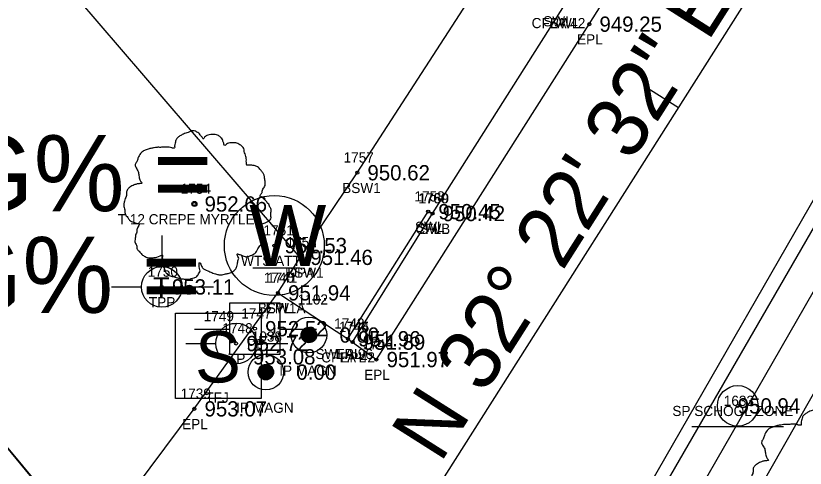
# Model space of a CAD drawing. Extents: x 1575382 to 1578175, y 1099175 to 1101955.
# Drawn here: x 1576403 to 1576480.6, y 1099648.7 to 1099693.2 of the extents above; entities that cross this region are included whole.
import ezdxf

# ---------------------------------------------------------------- set-up
doc = ezdxf.new("R2010")
doc.units = 0
for name, color, linetype in [('RD_EX_BldgApp', 7, 'Continuous'), ('RD_EX_BldgApp_txCode', 7, 'Continuous'), ('RD_EX_Conc', 7, 'Continuous'), ('RD_EX_Conc_txCode', 7, 'Continuous'), ('RD_EX_Driveway', 7, 'Continuous'), ('RD_EX_Driveway_txCode', 7, 'Continuous'), ('RD_EX_DV_Prop_txCode', 7, 'Continuous'), ('RD_EX_DV_PropPin', 7, 'Continuous'), ('RD_EX_RailRoad', 7, 'Continuous'), ('RD_EX_Road', 7, 'Continuous'), ('RD_EX_Road_txCode', 7, 'Continuous'), ('RD_EX_SU_Pole', 7, 'Continuous'), ('RD_EX_TX_BldgApp_ELEV', 7, 'Continuous'), ('RD_EX_TX_Conc_ELEV', 7, 'Continuous'), ('RD_EX_TX_Driveway_ELEV', 7, 'Continuous'), ('RD_EX_TX_DV_Prop_ELEV', 7, 'Continuous'), ('RD_EX_TX_Road_ELEV', 7, 'Continuous'), ('RD_EX_TX_UT_ELEV', 7, 'Continuous'), ('RD_EX_TX_VEG_ELEV', 7, 'Continuous'), ('RD_EX_UT', 7, 'Continuous'), ('RD_EX_UT_txCode', 7, 'Continuous'), ('RD_EX_VEG', 7, 'Continuous'), ('RD_EX_VEG_txCode', 7, 'Continuous'), ('RD_HC_Cl', 7, 'Continuous'), ('RD_HC_Data', 7, 'Continuous'), ('RD_HC_Data_Tic', 7, 'Continuous'), ('RD_HC_Survey_ELEV', 7, 'Continuous'), ('RD_SMD_Locator', 7, 'Continuous')]:
    doc.layers.add(name, color=color, linetype=linetype)

msp = doc.modelspace()

# ---------------------------------------------------------------- linework, layer by layer
at = {"layer": 'RD_EX_BldgApp'}
msp.add_line((1576469.437, 1099652.846), (1576478.437, 1099652.846), dxfattribs=at)
msp.add_circle((1576473.954, 1099654.87), 2, dxfattribs=at)
at = {"layer": 'RD_EX_Conc'}
msp.add_line((1576436.12, 1099661.139), (1576443.967, 1099673.784), dxfattribs=at)
for points in [[(1576435.656, 1099661.474), (1576443.54, 1099673.971), (1576443.967, 1099673.784), (1576456.789, 1099694.011), (1576456.136, 1099694.189), (1576458.579, 1099697.756), (1576467.893, 1099712.415), (1576470.317, 1099716.023), (1576470.739, 1099715.714), (1576484.32, 1099737.29), (1576483.809, 1099737.744), (1576485.99, 1099741.103), (1576511.433, 1099781.007), (1576536.528, 1099821.053), (1576540.607, 1099827.591), (1576541.129, 1099827.372), (1576542.918, 1099831.854), (1576542.872, 1099835.118), (1576541.329, 1099839.594)], [(1576450.235, 1099618.334), (1576484.555, 1099677.797), (1576510.13, 1099721.55), (1576536.538, 1099763.936), (1576563.693, 1099807.111), (1576571.964, 1099817.021), (1576576.776, 1099820.054)], [(1576453.647, 1099622.737), (1576455.839, 1099621.557), (1576487.037, 1099675.928), (1576513, 1099720.16), (1576539.031, 1099761.823), (1576566.502, 1099805.381), (1576570.901, 1099812.602)], [(1576460.327, 1099619.053), (1576491.046, 1099673.036), (1576516.278, 1099716.119), (1576543.314, 1099759.418), (1576570.496, 1099802.589), (1576575.596, 1099809.118)], [(1576428.781, 1099665.98), (1576430.967, 1099669.475), (1576436.576, 1099677.796), (1576451.872, 1099701.445), (1576452.14, 1099701.904), (1576461.492, 1099716.633), (1576461.865, 1099717.2), (1576479.596, 1099744.706), (1576479.959, 1099745.231), (1576504.222, 1099782.434), (1576509.776, 1099791.567)]]:
    msp.add_lwpolyline(points, dxfattribs=at)
at = {"layer": 'RD_EX_Driveway'}
msp.add_line((1576430.967, 1099669.475), (1576396.226, 1099709.965), dxfattribs=at)
at = {"layer": 'RD_EX_DV_PropPin'}
for p, q in [((1576431.407, 1099661.203), (1576431.407, 1099662.472)), ((1576431.442, 1099661.181), (1576431.442, 1099662.494)), ((1576431.477, 1099661.162), (1576431.477, 1099662.513)), ((1576431.512, 1099661.144), (1576431.512, 1099662.53)), ((1576431.547, 1099661.13), (1576431.547, 1099662.545)), ((1576431.582, 1099661.117), (1576431.582, 1099662.558)), ((1576431.617, 1099661.106), (1576431.617, 1099662.569)), ((1576431.652, 1099661.097), (1576431.652, 1099662.578)), ((1576431.687, 1099661.089), (1576431.687, 1099662.585)), ((1576431.722, 1099661.083), (1576431.722, 1099662.591)), ((1576431.757, 1099661.079), (1576431.757, 1099662.595)), ((1576431.792, 1099661.077), (1576431.792, 1099662.597)), ((1576431.827, 1099661.076), (1576431.827, 1099662.598)), ((1576431.862, 1099661.077), (1576431.862, 1099662.597)), ((1576431.897, 1099661.079), (1576431.897, 1099662.595)), ((1576431.932, 1099661.083), (1576431.932, 1099662.591)), ((1576431.967, 1099661.089), (1576431.967, 1099662.585)), ((1576432.002, 1099661.097), (1576432.002, 1099662.578)), ((1576432.037, 1099661.106), (1576432.037, 1099662.569)), ((1576432.072, 1099661.117), (1576432.072, 1099662.558)), ((1576432.107, 1099661.13), (1576432.107, 1099662.545)), ((1576432.142, 1099661.144), (1576432.142, 1099662.53)), ((1576432.177, 1099661.162), (1576432.177, 1099662.513)), ((1576432.212, 1099661.181), (1576432.212, 1099662.494)), ((1576432.247, 1099661.203), (1576432.247, 1099662.472)), ((1576431.092, 1099661.641), (1576431.092, 1099662.033)), ((1576431.127, 1099661.539), (1576431.127, 1099662.135)), ((1576431.162, 1099661.468), (1576431.162, 1099662.207)), ((1576431.197, 1099661.411), (1576431.197, 1099662.264)), ((1576431.232, 1099661.363), (1576431.232, 1099662.311)), ((1576431.267, 1099661.322), (1576431.267, 1099662.352)), ((1576431.302, 1099661.286), (1576431.302, 1099662.388)), ((1576431.337, 1099661.255), (1576431.337, 1099662.419)), ((1576431.372, 1099661.227), (1576431.372, 1099662.447)), ((1576432.282, 1099661.227), (1576432.282, 1099662.447)), ((1576432.317, 1099661.255), (1576432.317, 1099662.419)), ((1576432.352, 1099661.286), (1576432.352, 1099662.388)), ((1576432.387, 1099661.322), (1576432.387, 1099662.352)), ((1576432.422, 1099661.363), (1576432.422, 1099662.311)), ((1576432.457, 1099661.411), (1576432.457, 1099662.264)), ((1576432.492, 1099661.468), (1576432.492, 1099662.207)), ((1576432.527, 1099661.539), (1576432.527, 1099662.135)), ((1576432.562, 1099661.641), (1576432.562, 1099662.033)), ((1576426.965, 1099657.762), (1576426.965, 1099658.615)), ((1576427, 1099657.715), (1576427, 1099658.663)), ((1576427.035, 1099657.674), (1576427.035, 1099658.704)), ((1576427.07, 1099657.638), (1576427.07, 1099658.739)), ((1576427.105, 1099657.607), (1576427.105, 1099658.771)), ((1576427.14, 1099657.579), (1576427.14, 1099658.799)), ((1576427.175, 1099657.554), (1576427.175, 1099658.823)), ((1576427.21, 1099657.532), (1576427.21, 1099658.845)), ((1576427.245, 1099657.513), (1576427.245, 1099658.864)), ((1576427.28, 1099657.496), (1576427.28, 1099658.881)), ((1576427.315, 1099657.481), (1576427.315, 1099658.896)), ((1576427.35, 1099657.468), (1576427.35, 1099658.909)), ((1576427.385, 1099657.457), (1576427.385, 1099658.92)), ((1576427.42, 1099657.448), (1576427.42, 1099658.929)), ((1576427.455, 1099657.441), (1576427.455, 1099658.937)), ((1576427.49, 1099657.435), (1576427.49, 1099658.942)), ((1576427.525, 1099657.431), (1576427.525, 1099658.946)), ((1576427.56, 1099657.428), (1576427.56, 1099658.949)), ((1576427.595, 1099657.428), (1576427.595, 1099658.95)), ((1576427.63, 1099657.428), (1576427.63, 1099658.949)), ((1576427.665, 1099657.431), (1576427.665, 1099658.946)), ((1576427.7, 1099657.435), (1576427.7, 1099658.942)), ((1576427.735, 1099657.441), (1576427.735, 1099658.937)), ((1576427.77, 1099657.448), (1576427.77, 1099658.929)), ((1576427.805, 1099657.457), (1576427.805, 1099658.92)), ((1576427.84, 1099657.468), (1576427.84, 1099658.909)), ((1576427.875, 1099657.481), (1576427.875, 1099658.896)), ((1576427.91, 1099657.496), (1576427.91, 1099658.881)), ((1576427.945, 1099657.513), (1576427.945, 1099658.864)), ((1576427.98, 1099657.532), (1576427.98, 1099658.845)), ((1576428.015, 1099657.554), (1576428.015, 1099658.823)), ((1576428.05, 1099657.579), (1576428.05, 1099658.799)), ((1576428.085, 1099657.607), (1576428.085, 1099658.771)), ((1576428.12, 1099657.638), (1576428.12, 1099658.739)), ((1576428.155, 1099657.674), (1576428.155, 1099658.704)), ((1576428.19, 1099657.715), (1576428.19, 1099658.663)), ((1576428.225, 1099657.762), (1576428.225, 1099658.615)), ((1576426.86, 1099657.993), (1576426.86, 1099658.385)), ((1576426.895, 1099657.891), (1576426.895, 1099658.487)), ((1576426.93, 1099657.819), (1576426.93, 1099658.558)), ((1576428.26, 1099657.819), (1576428.26, 1099658.558)), ((1576428.295, 1099657.891), (1576428.295, 1099658.487)), ((1576428.33, 1099657.993), (1576428.33, 1099658.385))]:
    msp.add_line(p, q, dxfattribs=at)
for centre, radius in [((1576431.827, 1099661.837), 1.75), ((1576431.827, 1099661.837), 0.761), ((1576427.595, 1099658.189), 1.75), ((1576427.595, 1099658.189), 0.761)]:
    msp.add_circle(centre, radius, dxfattribs=at)
at = {"layer": 'RD_EX_RailRoad'}
msp.add_lwpolyline([(1576586.778, 1099428.105), (1576554.904, 1099466.707), (1576523.695, 1099504.276), (1576490.272, 1099544.766), (1576459.306, 1099582.088), (1576445.84, 1099598.336), (1576409.987, 1099641.437), (1576367.438, 1099692.664), (1576334.672, 1099732.084), (1576298.682, 1099775.456), (1576256.762, 1099825.945)], dxfattribs=at)
at = {"layer": 'RD_EX_Road'}
for points in [[(1576217.778, 1099763.81), (1576263.481, 1099736.456), (1576283.453, 1099724.575), (1576282.377, 1099722.879), (1576302.495, 1099710.797), (1576345.462, 1099684.213), (1576368.618, 1099668.357), (1576383.763, 1099654.936), (1576386.093, 1099656.794), (1576408.063, 1099639.915), (1576408.063, 1099639.915), (1576411.911, 1099642.96), (1576420.57, 1099654.577), (1576428.781, 1099665.98), (1576435.656, 1099661.474), (1576436.12, 1099661.139), (1576438.458, 1099659.425), (1576459.371, 1099692.406), (1576486.603, 1099735.591), (1576512.848, 1099776.73), (1576539.458, 1099818.98), (1576543.778, 1099825.474), (1576541.419, 1099827.154), (1576542.918, 1099831.854)], [(1576450.235, 1099618.334), (1576449.119, 1099618.925), (1576483.24, 1099678.307), (1576508.192, 1099720.981), (1576535.391, 1099764.557), (1576562.556, 1099807.864), (1576568.652, 1099815.292), (1576571.434, 1099817.501), (1576576.559, 1099821.017), (1576582.034, 1099822.664), (1576588.157, 1099823.791), (1576596.806, 1099822.845), (1576604.563, 1099819.901), (1576624.361, 1099808.149), (1576638.145, 1099802.713)]]:
    msp.add_lwpolyline(points, dxfattribs=at)
at = {"layer": 'RD_EX_SU_Pole'}
msp.add_lwpolyline([(1576418.721, 1099655.58), (1576418.721, 1099663.98), (1576427.121, 1099663.98), (1576427.121, 1099655.58)], close=True, dxfattribs=at)
msp.add_circle((1576422.834, 1099659.693), 0.15, dxfattribs=at)
at = {"layer": 'RD_EX_UT'}
for p, q in [((1576417.37, 1099671.637), (1576417.37, 1099668.568)), ((1576426.302, 1099668.428), (1576430.931, 1099668.428)), ((1576412.439, 1099666.583), (1576415.37, 1099666.583)), ((1576419.37, 1099666.583), (1576422.439, 1099666.583)), ((1576429.016, 1099664.97), (1576424.016, 1099664.97)), ((1576424.016, 1099664.97), (1576424.016, 1099659.97)), ((1576429.016, 1099659.97), (1576429.016, 1099664.97)), ((1576420.585, 1099662.407), (1576424.054, 1099662.407)), ((1576428.945, 1099662.407), (1576432.585, 1099662.407)), ((1576419.743, 1099661.018), (1576422.674, 1099661.018)), ((1576426.673, 1099661.018), (1576429.743, 1099661.018)), ((1576424.016, 1099659.97), (1576429.016, 1099659.97))]:
    msp.add_line(p, q, dxfattribs=at)
for centre, radius in [((1576428.43, 1099670.636), 4.908), ((1576417.37, 1099666.568), 2), ((1576424.674, 1099661.003), 2)]:
    msp.add_circle(centre, radius, dxfattribs=at)
at = {"layer": 'RD_EX_VEG'}
for centre, radius in [((1576420.575, 1099674.723), 0.25), ((1576420.562, 1099674.704), 0.0001)]:
    msp.add_circle(centre, radius, dxfattribs=at)
for points in [[(1576420.707, 1099681.891), (1576420.407, 1099681.916), (1576420.082, 1099681.816), (1576419.832, 1099681.716), (1576419.607, 1099681.641), (1576419.382, 1099681.541), (1576419.082, 1099681.366), (1576418.857, 1099681.166), (1576418.732, 1099680.916), (1576418.682, 1099680.691), (1576418.632, 1099680.416), (1576418.632, 1099680.241), (1576418.508, 1099680.216), (1576418.358, 1099680.241), (1576418.108, 1099680.316), (1576417.858, 1099680.316), (1576417.608, 1099680.316), (1576417.258, 1099680.291), (1576416.908, 1099680.291), (1576416.633, 1099680.241), (1576416.308, 1099680.191), (1576415.934, 1099680.066), (1576415.584, 1099679.941), (1576415.284, 1099679.691), (1576415.034, 1099679.217), (1576414.909, 1099678.867), (1576414.759, 1099678.617), (1576414.909, 1099678.167), (1576415.084, 1099677.817), (1576415.109, 1099677.617), (1576415.184, 1099677.193), (1576415.284, 1099676.968), (1576415.409, 1099676.768), (1576415.334, 1099676.743), (1576414.959, 1099676.693), (1576414.659, 1099676.593), (1576414.234, 1099676.368), (1576414.009, 1099676.143), (1576413.909, 1099675.818), (1576413.885, 1099675.468), (1576413.785, 1099675.268), (1576413.71, 1099674.994), (1576413.685, 1099674.919), (1576413.635, 1099674.594), (1576413.735, 1099674.144), (1576413.76, 1099673.794), (1576413.885, 1099673.569), (1576414.034, 1099673.394), (1576414.209, 1099673.144), (1576414.609, 1099672.919), (1576414.934, 1099672.819), (1576415.134, 1099672.795), (1576414.959, 1099672.295), (1576414.909, 1099671.945), (1576414.784, 1099671.545), (1576414.784, 1099671.47), (1576414.734, 1099670.995), (1576414.884, 1099670.67), (1576414.959, 1099670.296), (1576415.134, 1099670.071), (1576415.409, 1099669.771), (1576415.734, 1099669.546), (1576416.234, 1099669.421), (1576416.633, 1099669.446), (1576417.208, 1099669.621), (1576417.458, 1099669.696), (1576417.433, 1099669.521), (1576417.458, 1099669.146), (1576417.458, 1099668.721), (1576417.608, 1099668.396), (1576417.708, 1099668.122), (1576417.858, 1099667.872), (1576418.183, 1099667.647), (1576418.582, 1099667.572), (1576419.007, 1099667.422), (1576419.457, 1099667.347), (1576419.957, 1099667.322), (1576420.557, 1099667.472), (1576420.831, 1099667.597), (1576420.931, 1099667.772), (1576421.131, 1099668.147), (1576421.081, 1099668.371), (1576421.106, 1099668.971), (1576421.206, 1099668.796), (1576421.381, 1099668.446), (1576421.881, 1099668.147), (1576422.281, 1099667.972), (1576422.756, 1099667.822), (1576423.056, 1099667.747), (1576423.53, 1099667.822), (1576423.905, 1099667.897), (1576424.28, 1099668.022), (1576424.58, 1099668.296), (1576424.755, 1099668.571), (1576424.805, 1099668.846), (1576424.88, 1099669.221), (1576424.93, 1099669.396)], [(1576424.93, 1099669.396), (1576424.855, 1099669.571), (1576424.805, 1099669.821), (1576424.88, 1099669.796), (1576425.055, 1099669.746), (1576425.33, 1099669.621), (1576425.554, 1099669.546), (1576425.879, 1099669.571), (1576426.154, 1099669.671), (1576426.604, 1099669.946), (1576426.879, 1099670.421), (1576427.154, 1099670.82), (1576427.229, 1099671.145), (1576427.179, 1099671.37), (1576427.154, 1099671.87), (1576426.954, 1099672.12), (1576426.904, 1099672.245), (1576426.804, 1099672.645), (1576426.879, 1099672.695), (1576427.154, 1099672.745), (1576427.529, 1099672.869), (1576427.803, 1099672.994), (1576428.028, 1099673.169), (1576428.103, 1099673.394), (1576428.078, 1099673.794), (1576428.128, 1099674.194), (1576428.053, 1099674.344), (1576427.953, 1099674.494), (1576427.878, 1099674.694), (1576427.728, 1099674.844), (1576427.629, 1099674.994), (1576427.529, 1099675.093), (1576427.404, 1099675.243), (1576427.229, 1099675.368), (1576427.079, 1099675.418), (1576427.029, 1099675.568), (1576427.179, 1099675.768), (1576427.229, 1099675.868), (1576427.254, 1099676.093), (1576427.479, 1099676.443), (1576427.529, 1099676.843), (1576427.479, 1099677.268), (1576427.429, 1099677.542), (1576427.279, 1099677.817), (1576427.079, 1099678.067), (1576426.954, 1099678.242), (1576426.779, 1099678.367), (1576426.454, 1099678.492), (1576426.204, 1099678.542), (1576425.854, 1099678.542), (1576425.654, 1099678.592), (1576425.679, 1099678.642), (1576425.679, 1099678.792), (1576425.679, 1099679.067), (1576425.604, 1099679.517), (1576425.454, 1099680.016), (1576425.454, 1099680.041), (1576425.354, 1099680.291), (1576425.13, 1099680.491), (1576424.955, 1099680.591), (1576424.755, 1099680.716), (1576424.505, 1099680.741), (1576424.205, 1099680.741), (1576423.93, 1099680.691), (1576423.73, 1099680.591), (1576423.555, 1099680.466), (1576423.48, 1099680.616), (1576423.38, 1099680.916), (1576423.33, 1099681.066), (1576423.18, 1099681.241), (1576422.956, 1099681.441), (1576422.506, 1099681.566), (1576421.881, 1099681.491), (1576421.581, 1099681.291), (1576421.431, 1099681.116), (1576421.381, 1099681.241), (1576421.181, 1099681.441), (1576421.081, 1099681.616), (1576420.906, 1099681.741), (1576420.757, 1099681.841), (1576420.657, 1099681.891)], [(1576482.255, 1099654.633), (1576481.955, 1099654.658), (1576481.631, 1099654.558), (1576481.381, 1099654.458), (1576481.156, 1099654.383), (1576480.931, 1099654.283), (1576480.631, 1099654.108), (1576480.406, 1099653.908), (1576480.281, 1099653.658), (1576480.231, 1099653.433), (1576480.181, 1099653.158), (1576480.181, 1099652.983), (1576480.056, 1099652.958), (1576479.906, 1099652.983), (1576479.656, 1099653.058), (1576479.407, 1099653.058), (1576479.157, 1099653.058), (1576478.807, 1099653.033), (1576478.457, 1099653.033), (1576478.182, 1099652.983), (1576477.857, 1099652.933), (1576477.482, 1099652.808), (1576477.133, 1099652.683), (1576476.833, 1099652.434), (1576476.583, 1099651.959), (1576476.458, 1099651.609), (1576476.308, 1099651.359), (1576476.458, 1099650.909), (1576476.633, 1099650.559), (1576476.658, 1099650.359), (1576476.733, 1099649.935), (1576476.833, 1099649.71), (1576476.958, 1099649.51), (1576476.883, 1099649.485), (1576476.508, 1099649.435), (1576476.208, 1099649.335), (1576475.783, 1099649.11), (1576475.558, 1099648.885), (1576475.458, 1099648.56), (1576475.433, 1099648.21), (1576475.333, 1099648.011), (1576475.258, 1099647.736), (1576475.233, 1099647.661), (1576475.183, 1099647.336), (1576475.283, 1099646.886), (1576475.308, 1099646.536), (1576475.433, 1099646.311), (1576475.583, 1099646.136), (1576475.758, 1099645.886), (1576476.158, 1099645.662), (1576476.483, 1099645.562), (1576476.683, 1099645.537), (1576476.508, 1099645.037), (1576476.458, 1099644.687), (1576476.333, 1099644.287), (1576476.333, 1099644.212), (1576476.283, 1099643.737), (1576476.433, 1099643.412), (1576476.508, 1099643.038), (1576476.683, 1099642.813), (1576476.958, 1099642.513), (1576477.282, 1099642.288), (1576477.782, 1099642.163), (1576478.182, 1099642.188), (1576478.757, 1099642.363), (1576479.007, 1099642.438), (1576478.982, 1099642.263), (1576479.007, 1099641.888), (1576479.007, 1099641.463), (1576479.157, 1099641.139), (1576479.257, 1099640.864), (1576479.407, 1099640.614), (1576479.731, 1099640.389), (1576480.131, 1099640.314), (1576480.556, 1099640.164), (1576481.006, 1099640.089), (1576481.506, 1099640.064), (1576482.105, 1099640.214), (1576482.38, 1099640.339), (1576482.48, 1099640.514), (1576482.68, 1099640.889), (1576482.63, 1099641.114), (1576482.655, 1099641.713), (1576482.755, 1099641.538), (1576482.93, 1099641.188), (1576483.43, 1099640.889), (1576483.83, 1099640.714), (1576484.304, 1099640.564), (1576484.604, 1099640.489), (1576485.079, 1099640.564), (1576485.454, 1099640.639), (1576485.829, 1099640.764), (1576486.129, 1099641.039), (1576486.304, 1099641.313), (1576486.354, 1099641.588), (1576486.428, 1099641.963), (1576486.478, 1099642.138)]]:
    msp.add_spline(points, degree=3, dxfattribs=at)
at = {"layer": 'RD_HC_Cl'}
for p, q in [((1576594.9, 1099418.511), (1576256.801, 1099825.977)), ((1576414.585, 1099599.722), (1576509.375, 1099749.228))]:
    msp.add_line(p, q, dxfattribs=at)
at = {"layer": 'RD_HC_Data_Tic'}
msp.add_line((1576468.132, 1099684.178), (1576464.754, 1099686.32), dxfattribs=at)
at = {"layer": 'RD_SMD_Locator'}
for centre in [(1576459.371, 1099692.406), (1576436.576, 1099677.796), (1576420.575, 1099674.723), (1576443.54, 1099673.971), (1576443.967, 1099673.784), (1576443.967, 1099673.784), (1576428.43, 1099670.636), (1576430.967, 1099669.475), (1576430.967, 1099669.475), (1576417.37, 1099666.568), (1576428.781, 1099665.98), (1576428.781, 1099665.98), (1576426.525, 1099662.461), (1576431.827, 1099661.837), (1576424.674, 1099661.003), (1576435.656, 1099661.474), (1576435.656, 1099661.474), (1576436.12, 1099661.139), (1576436.12, 1099661.139), (1576438.458, 1099659.425), (1576427.595, 1099658.189), (1576420.57, 1099654.577), (1576473.954, 1099654.87)]:
    msp.add_circle(centre, 0.15, dxfattribs=at)

# ---------------------------------------------------------------- texts
at = {"layer": 'RD_EX_BldgApp_txCode'}
for s, p in [('1633', (1576472.584, 1099654.87)), ('SP SCHOOL ZONE', (1576467.533, 1099653.87))]:
    msp.add_text(s, height=1, dxfattribs=at).set_placement(p)
at = {"layer": 'RD_EX_Conc_txCode'}
for s, p in [('CFLA 42', (1576453.71, 1099692.011)), ('SWL', (1576454.844, 1099692.189)), ('SWL', (1576455.498, 1099692.011)), ('1757', (1576435.23, 1099678.796)), ('BSW1', (1576435.096, 1099675.796)), ('1758', (1576442.194, 1099674.971)), ('1760', (1576442.558, 1099674.784)), ('1759', (1576442.621, 1099674.784)), ('SWL', (1576442.249, 1099671.971)), ('CFLB', (1576442.29, 1099671.784)), ('SWL', (1576442.676, 1099671.784)), ('1752', (1576429.62, 1099670.475)), ('1741', (1576427.718, 1099666.98)), ('BSW1', (1576429.486, 1099667.475)), ('BSW1A', (1576426.812, 1099663.98)), ('1743', (1576434.31, 1099662.474)), ('1744', (1576434.774, 1099662.139)), ('SWLA 96', (1576432.467, 1099659.474)), ('CFLA 42', (1576433.041, 1099659.139))]:
    msp.add_text(s, height=1, dxfattribs=at).set_placement(p)
at = {"layer": 'RD_EX_Driveway_txCode'}
for s, p in [('1753', (1576429.62, 1099670.475)), ('DPA', (1576429.699, 1099667.475))]:
    msp.add_text(s, height=1, dxfattribs=at).set_placement(p)
at = {"layer": 'RD_EX_DV_Prop_txCode'}
for s, p in [('1102', (1576430.725, 1099664.837)), ('1038', (1576426.209, 1099661.189)), ('IP MAGN', (1576428.914, 1099657.837)), ('IP MAGN', (1576424.682, 1099654.189))]:
    msp.add_text(s, height=1, dxfattribs=at).set_placement(p)
at = {"layer": 'RD_EX_Road_txCode'}
for s, p in [('EPL', (1576458.166, 1099690.406)), ('1740', (1576427.395, 1099666.98)), ('EPL', (1576427.576, 1099663.98)), ('1742', (1576434.31, 1099662.474)), ('1745', (1576434.774, 1099662.139)), ('1746', (1576437.088, 1099660.425)), ('EPL', (1576434.452, 1099659.474)), ('EPL', (1576434.915, 1099659.139)), ('EPL', (1576437.253, 1099657.425)), ('1739', (1576419.224, 1099655.577)), ('EPL', (1576419.365, 1099652.577))]:
    msp.add_text(s, height=1, dxfattribs=at).set_placement(p)
at = {"layer": 'RD_EX_SU_Pole'}
msp.add_text('S', height=5.04, dxfattribs=at).set_placement((1576420.637, 1099657.173))
at = {"layer": 'RD_EX_TX_BldgApp_ELEV'}
msp.add_text('950.94', height=1.5, dxfattribs=at).set_placement((1576473.954, 1099654.12))
at = {"layer": 'RD_EX_TX_Conc_ELEV'}
for s, p in [('950.62', (1576437.576, 1099677.046)), ('950.45', (1576444.54, 1099673.221)), ('950.42', (1576444.967, 1099673.034)), ('950.42', (1576444.967, 1099673.034)), ('951.46', (1576431.967, 1099668.725)), ('951.94', (1576429.781, 1099665.23)), ('951.96', (1576436.656, 1099660.724)), ('951.89', (1576437.12, 1099660.389))]:
    msp.add_text(s, height=1.5, dxfattribs=at).set_placement(p)
at = {"layer": 'RD_EX_TX_Driveway_ELEV'}
msp.add_text('951.46', height=1.5, dxfattribs=at).set_placement((1576431.967, 1099668.725))
at = {"layer": 'RD_EX_TX_DV_Prop_ELEV'}
for p in [(1576434.827, 1099661.087), (1576430.595, 1099657.439)]:
    msp.add_text('0.00', height=1.5, dxfattribs=at).set_placement(p)
at = {"layer": 'RD_EX_TX_Road_ELEV'}
for s, p in [('949.25', (1576460.371, 1099691.656)), ('951.94', (1576429.781, 1099665.23)), ('951.96', (1576436.656, 1099660.724)), ('951.89', (1576437.12, 1099660.389)), ('951.97', (1576439.458, 1099658.675)), ('953.07', (1576421.57, 1099653.827))]:
    msp.add_text(s, height=1.5, dxfattribs=at).set_placement(p)
at = {"layer": 'RD_EX_TX_UT_ELEV'}
for s, p in [('951.53', (1576429.43, 1099669.886)), ('953.11', (1576418.37, 1099665.818)), ('952.72', (1576425.674, 1099660.253)), ('953.08', (1576426.334, 1099658.943))]:
    msp.add_text(s, height=1.5, dxfattribs=at).set_placement(p)
at = {"layer": 'RD_EX_TX_VEG_ELEV'}
msp.add_text('952.66', height=1.5, dxfattribs=at).set_placement((1576421.575, 1099673.973))
at = {"layer": 'RD_EX_UT'}
for s, height, p in [('W', 6, (1576425.965, 1099668.635)), ('T', 2, (1576416.521, 1099665.52))]:
    msp.add_text(s, height=height, dxfattribs=at).set_placement(p)
at = {"layer": 'RD_EX_UT_txCode'}
for s, p in [('1751', (1576427.367, 1099671.636)), ('WTS ATT', (1576425.162, 1099668.636)), ('1750', (1576415.984, 1099667.568)), ('TPP', (1576416.102, 1099664.568)), ('1749', (1576421.488, 1099663.193)), ('1747', (1576425.179, 1099663.461)), ('1748', (1576423.327, 1099662.003)), ('PP', (1576425.746, 1099660.461)), ('TP', (1576423.878, 1099659.003)), ('TFJ', (1576421.653, 1099655.193))]:
    msp.add_text(s, height=1, dxfattribs=at).set_placement(p)
at = {"layer": 'RD_EX_VEG_txCode'}
for s, p in [('1754', (1576419.228, 1099675.723)), ('T 12 CREPE MYRTLE', (1576413.043, 1099672.723))]:
    msp.add_text(s, height=1, dxfattribs=at).set_placement(p)
at = {"layer": 'RD_HC_Data'}
msp.add_text('N 32%%d 22\' 32" E', height=6, rotation=57.62438, dxfattribs=at).set_placement((1576444.73, 1099649.135))
for s, p in [('P.C. - LG% = ', (1576363, 1099674)), ('P.T. - LG% = ', (1576363, 1099664))]:
    msp.add_text(s, height=7.5, dxfattribs=at).set_placement(p)
at = {"layer": 'RD_HC_Survey_ELEV'}
msp.add_text('952.52', height=1.5, dxfattribs=at).set_placement((1576427.525, 1099661.711))

doc.saveas('drawing.dxf')
